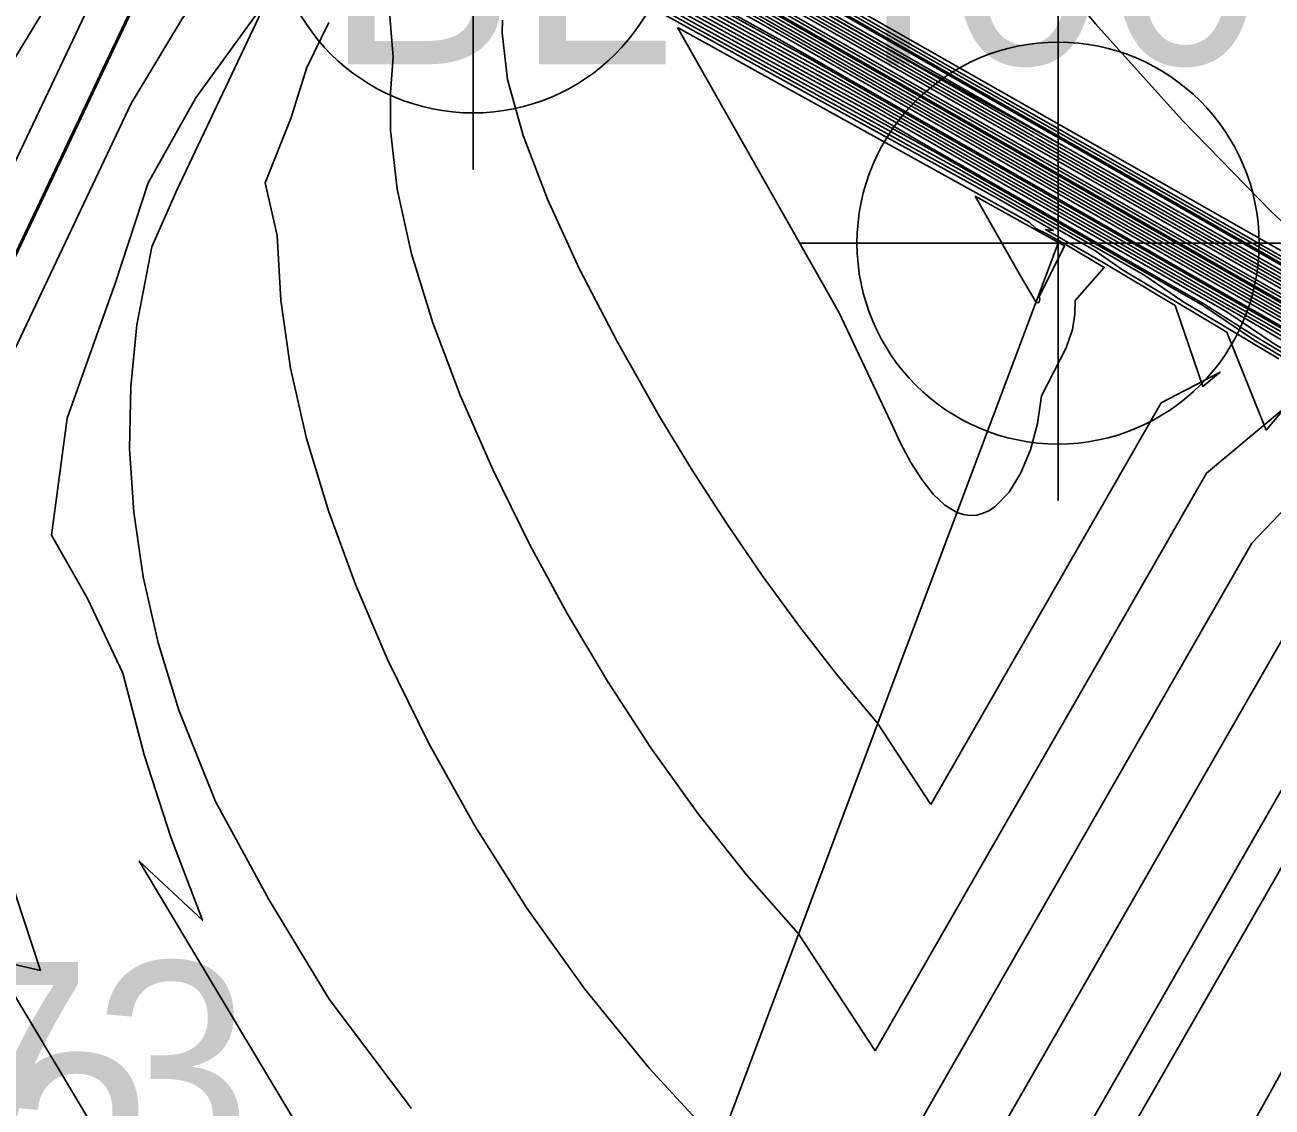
# Model space of a CAD drawing. Extents: x 2356077 to 2359823, y 225951 to 227822.
# Drawn here: x 2357210.58 to 2357225.12, y 226896.52 to 226909.14 of the extents above; entities that cross this region are included whole.
import ezdxf

# ---------------------------------------------------------------- set-up
doc = ezdxf.new("R2010")
doc.units = 0
for name, color, linetype in [('DTM Contours Major', 7, 'Continuous'), ('DTM Contours Minor', 7, 'Continuous'), ('Exist DTM Breakline Cogo Number', 7, 'Continuous'), ('Exist DTM Breakline Underwater Cogo Comment', 7, 'Continuous'), ('Exist DTM Breakline Underwater Cogo Number', 7, 'Continuous'), ('Exist DTM Drainline', 7, 'Continuous'), ('Exist DTM Drainline Cogo Point CELL', 7, 'Continuous'), ('Exist DTM Regular Point Underwater CELL', 7, 'Continuous'), ('Exist Structure Minor Head and End Wall', 7, 'Continuous')]:
    doc.layers.add(name, color=color, linetype=linetype)

msp = doc.modelspace()

# ---------------------------------------------------------------- linework, layer by layer
at = {"layer": 'DTM Contours Major'}
for points in [[(2357237.424, 226904.758), (2357230.879, 226908.313), (2357230.606, 226907.918), (2357231.879, 226903.498), (2357231.951, 226902.711), (2357231.821, 226902.69), (2357231.807, 226902.698), (2357231.786, 226902.73), (2357231.781, 226902.736), (2357231.747, 226902.74), (2357231.757, 226902.752), (2357227.128, 226905.403), (2357226.195, 226905.957), (2357225.118, 226906.959), (2357224.074, 226908.028), (2357223.065, 226909.153), (2357222.097, 226910.321), (2357221.174, 226911.522), (2357220.301, 226912.744), (2357219.54, 226913.882), (2357218.821, 226915.009), (2357217.487, 226917.159), (2357216.862, 226918.146), (2357216.257, 226919.05)], [(2357233.856, 226901.132), (2357233.621, 226901.724), (2357233.331, 226902.029), (2357232.561, 226902.098), (2357232.352, 226902.158), (2357232.022, 226902.245), (2357231.925, 226902.314), (2357231.71, 226902.549), (2357231.653, 226902.548), (2357231.616, 226902.589), (2357230.902, 226903.036), (2357229.763, 226903.692), (2357228.837, 226904.215), (2357215.323, 226911.943), (2357214.385, 226912.462), (2357213.552, 226913.001), (2357213.07, 226913.366), (2357212.357, 226913.915), (2357212.14, 226914.11), (2357211.958, 226914.428), (2357211.816, 226914.803), (2357211.558, 226916.284), (2357211.532, 226916.933), (2357211.863, 226918.38)], [(2357229.167, 226903.854), (2357216.708, 226910.981), (2357216.529, 226911.101), (2357216.036, 226911.358), (2357214.671, 226912.113), (2357214.366, 226912.304), (2357213.2, 226913.06), (2357212.915, 226913.251), (2357211.162, 226914.6), (2357211.187, 226914.577), (2357210.862, 226914.73), (2357210.731, 226914.755), (2357210.634, 226914.779), (2357210.827, 226915.62), (2357210.371, 226915.679)], [(2357228.957, 226896.315), (2357229.782, 226897.794), (2357230.516, 226899.075), (2357230.799, 226899.582), (2357231.065, 226899.945), (2357232.149, 226901.279), (2357232.062, 226901.444), (2357231.596, 226901.954), (2357231.494, 226902.129), (2357231.411, 226902.219), (2357231.268, 226902.363), (2357229.795, 226903.235), (2357228.026, 226904.29), (2357227.583, 226904.551), (2357217.879, 226910.101), (2357214.913, 226911.743), (2357212.683, 226913.186), (2357212.245, 226913.476), (2357211.933, 226913.716), (2357211.599, 226913.918), (2357211.446, 226914.035), (2357211.281, 226914.131), (2357210.863, 226914.181), (2357210.277, 226913.354)], [(2357226.474, 226895.911), (2357227.66, 226897.399), (2357228.247, 226898.146), (2357228.793, 226898.876), (2357229.269, 226899.56), (2357229.663, 226900.198), (2357230.336, 226901.079), (2357230.94, 226901.823), (2357230.989, 226901.91), (2357231.025, 226901.985), (2357231.163, 226902.1), (2357231.109, 226902.159), (2357231.077, 226902.188), (2357230.203, 226902.704), (2357230.137, 226902.789), (2357226.249, 226905.103), (2357219.161, 226909.157), (2357215.19, 226911.354), (2357211.64, 226913.653), (2357211.77, 226913.493), (2357211.574, 226913.08), (2357211.403, 226912.903), (2357211.13, 226912.654), (2357209.975, 226910.344)], [(2357224.873, 226896.277), (2357225.638, 226897.652), (2357226.106, 226898.588), (2357226.498, 226899.487), (2357226.837, 226900.37), (2357228.379, 226903.058), (2357228.246, 226903.623), (2357226.84, 226904.462), (2357226.222, 226904.878), (2357224.89, 226905.67), (2357220.461, 226908.202), (2357216.308, 226910.5), (2357215.76, 226910.793), (2357215.133, 226911.138), (2357213.789, 226912.01), (2357213.019, 226910.797), (2357211.796, 226909.239), (2357208.575, 226902.444)], [(2357220.494, 226897.173), (2357224.359, 226903.912), (2357225.28, 226904.683), (2357225.054, 226904.415), (2357224.597, 226905.556), (2357223.38, 226906.282), (2357223.057, 226906.507), (2357221.717, 226907.273), (2357216.758, 226910.015)], [(2357214.832, 226909.29), (2357214.876, 226908.762), (2357214.845, 226908.353), (2357214.843, 226907.913), (2357214.922, 226907.224), (2357215.089, 226906.47), (2357215.336, 226905.665), (2357215.655, 226904.823), (2357216.036, 226903.955), (2357216.47, 226903.074), (2357216.904, 226902.276), (2357217.374, 226901.484), (2357217.88, 226900.708), (2357218.42, 226899.953), (2357218.994, 226899.227), (2357219.601, 226898.538), (2357220.494, 226897.173)]]:
    msp.add_lwpolyline(points, dxfattribs=at)
at = {"layer": 'DTM Contours Minor'}
for points in [[(2357236.995, 226902.724), (2357232.432, 226905.204), (2357232.006, 226905.297), (2357232.73, 226902.782), (2357232.673, 226902.442), (2357232.531, 226902.433), (2357232.378, 226902.438), (2357232.214, 226902.454), (2357232.038, 226902.484), (2357231.856, 226902.523), (2357231.72, 226902.672), (2357231.669, 226902.707), (2357231.082, 226903.056), (2357214.383, 226912.604), (2357214.177, 226912.721), (2357213.984, 226912.846), (2357213.934, 226912.865), (2357213.856, 226912.935), (2357213.65, 226913.094), (2357213.57, 226913.183), (2357213.237, 226913.932), (2357212.325, 226919.168)], [(2357237.059, 226903.823), (2357231.766, 226906.699), (2357231.297, 226906.639), (2357232.291, 226903.188), (2357232.312, 226902.576), (2357232.175, 226902.557), (2357232.042, 226902.552), (2357231.932, 226902.562), (2357231.847, 226902.58), (2357231.83, 226902.617), (2357231.747, 226902.708), (2357231.375, 226902.93), (2357214.131, 226912.793), (2357214.096, 226912.811), (2357214.047, 226912.874), (2357213.631, 226914.098), (2357212.762, 226919.087)], [(2357233.712, 226902.153), (2357233.53, 226902.245), (2357233.546, 226902.123), (2357233.396, 226902.174), (2357233.204, 226902.238), (2357231.976, 226902.35), (2357231.912, 226902.393), (2357231.742, 226902.579), (2357231.612, 226902.691), (2357231.548, 226902.723), (2357231.657, 226902.641), (2357230.61, 226903.263), (2357214.947, 226912.221), (2357214.904, 226912.222), (2357214.325, 226912.542), (2357213.699, 226912.948), (2357213.515, 226913.082), (2357212.787, 226913.642), (2357212.617, 226913.801), (2357212.403, 226914.225), (2357212.245, 226914.766), (2357211.769, 226917.503), (2357211.843, 226917.941), (2357212.023, 226918.727)], [(2357230.765, 226903.196), (2357214.663, 226912.402), (2357214.27, 226912.62), (2357213.842, 226912.897), (2357213.719, 226912.982), (2357213.217, 226913.369), (2357213.093, 226913.492), (2357212.834, 226914.037), (2357212.662, 226914.801), (2357212.034, 226918.422)], [(2357233.681, 226901.057), (2357233.456, 226901.746), (2357233.224, 226901.937), (2357232.111, 226902.037), (2357231.935, 226902.179), (2357231.61, 226902.53), (2357231.337, 226902.71), (2357230.72, 226903.075), (2357229.757, 226903.681), (2357229.649, 226903.752), (2357222.713, 226907.715), (2357220.593, 226908.888), (2357215.481, 226911.809), (2357214.459, 226912.374), (2357213.394, 226913.062), (2357211.923, 226914.19), (2357211.663, 226914.418), (2357211.509, 226914.639), (2357211.381, 226914.875), (2357211.22, 226915.794), (2357211.289, 226916.227), (2357211.653, 226917.817), (2357211.304, 226917.911), (2357208.974, 226917.943)], [(2357229.586, 226903.743), (2357218.396, 226910.142), (2357217.282, 226910.771), (2357215.93, 226911.517), (2357215.128, 226911.97), (2357214.411, 226912.387), (2357214.083, 226912.583), (2357213.783, 226912.768), (2357213.297, 226913.083), (2357213.153, 226913.186), (2357211.475, 226914.478), (2357211.186, 226914.727), (2357210.969, 226914.966), (2357210.924, 226915.084), (2357210.989, 226915.315), (2357211.026, 226915.43), (2357211.443, 226917.252), (2357211.011, 226917.397), (2357208.381, 226917.433)], [(2357229.727, 226903.618), (2357216.193, 226911.36), (2357216.058, 226911.45), (2357215.677, 226911.651), (2357214.566, 226912.265), (2357214.319, 226912.418), (2357213.393, 226913.019), (2357213.165, 226913.174), (2357210.938, 226914.888), (2357211.041, 226914.938), (2357211.006, 226914.987), (2357210.991, 226915.021), (2357210.907, 226915.264), (2357211.243, 226916.73), (2357210.825, 226916.88), (2357207.914, 226916.92)], [(2357229.39, 226903.77), (2357216.496, 226911.144), (2357216.336, 226911.248), (2357215.889, 226911.487), (2357214.622, 226912.187), (2357214.344, 226912.36), (2357213.297, 226913.039), (2357213.04, 226913.212), (2357211.017, 226914.769), (2357210.976, 226914.816), (2357210.828, 226914.837), (2357210.831, 226914.998), (2357210.79, 226915.108), (2357211.061, 226916.289), (2357210.549, 226916.365)], [(2357232.941, 226895.898), (2357233.569, 226896.857), (2357233.976, 226897.744), (2357232.803, 226901.326), (2357232.715, 226901.474), (2357232.232, 226901.52), (2357232.107, 226901.711), (2357231.897, 226901.95), (2357231.442, 226902.448), (2357231.15, 226902.625), (2357228.945, 226903.938), (2357216.576, 226911.013), (2357214.72, 226912.039), (2357214.387, 226912.248), (2357213.101, 226913.083), (2357212.786, 226913.292), (2357211.691, 226914.134), (2357211.528, 226914.252), (2357211.122, 226914.517), (2357211.014, 226914.538), (2357210.729, 226914.572), (2357210.539, 226914.621)], [(2357221.204, 226888.629), (2357231.241, 226900.975), (2357231.745, 226901.66), (2357231.192, 226902.265), (2357230.388, 226902.74), (2357229.994, 226903.025), (2357230.016, 226903.006), (2357227.066, 226904.763), (2357218.381, 226909.729), (2357215.024, 226911.588), (2357212.032, 226913.525), (2357212.048, 226913.473), (2357211.798, 226913.648), (2357211.498, 226913.88), (2357211.397, 226913.93), (2357211.144, 226913.96), (2357210.409, 226912.76), (2357210.492, 226913.043), (2357207.489, 226906.389), (2357206.848, 226904.827), (2357204.42, 226898.717), (2357203.713, 226896.699), (2357202.867, 226894.571)], [(2357226.189, 226894.354), (2357231.738, 226901.179), (2357231.917, 226901.537), (2357231.224, 226902.294), (2357230.229, 226902.883), (2357230.275, 226902.901), (2357227.329, 226904.654), (2357218.127, 226909.917), (2357214.969, 226911.665), (2357212.586, 226913.208), (2357212.126, 226913.51), (2357212.011, 226913.598), (2357211.982, 226913.603), (2357211.734, 226913.756), (2357211.474, 226913.956), (2357211.342, 226914.03), (2357211.004, 226914.071), (2357210.355, 226913.059)], [(2357226.856, 226895.918), (2357229.536, 226899.283), (2357231.569, 226901.787), (2357231.155, 226902.239), (2357230.091, 226902.866), (2357230.107, 226902.903), (2357226.792, 226904.877), (2357218.641, 226909.538), (2357215.078, 226911.51), (2357212.397, 226913.247), (2357211.882, 226913.54), (2357211.8, 226913.582), (2357211.648, 226913.706), (2357211.522, 226913.803), (2357211.452, 226913.829), (2357211.325, 226913.845), (2357210.63, 226912.604), (2357210.504, 226912.507), (2357210.667, 226912.914), (2357206.787, 226904.316), (2357205.959, 226902.343), (2357204.07, 226897.589), (2357203.511, 226895.944)], [(2357226.521, 226904.99), (2357218.9, 226909.348), (2357215.133, 226911.433), (2357212.852, 226912.909), (2357212.474, 226913.114), (2357211.704, 226913.613), (2357211.639, 226913.646), (2357211.607, 226913.68), (2357211.576, 226913.704), (2357211.541, 226913.712), (2357211.508, 226913.729), (2357211.231, 226913.052), (2357211.002, 226912.623), (2357210.857, 226912.441), (2357210.664, 226912.296), (2357210.692, 226912.451), (2357206.083, 226902.24)], [(2357219.406, 226908.954), (2357215.349, 226911.198), (2357214.695, 226911.59), (2357212.518, 226913.002), (2357211.944, 226912.794), (2357208.739, 226906.032), (2357207.75, 226904.14), (2357205.947, 226900.653), (2357205.378, 226899.591), (2357204.924, 226898.635), (2357204.082, 226896.771), (2357203.673, 226895.923)], [(2357218.838, 226886.321), (2357227.04, 226897.017), (2357228.373, 226898.844), (2357228.816, 226899.558), (2357229.176, 226900.209), (2357229.449, 226900.804), (2357229.634, 226901.349), (2357229.882, 226901.845), (2357230.208, 226902.384), (2357230.124, 226902.539), (2357230.132, 226902.649), (2357229.548, 226903.006), (2357229.794, 226902.895), (2357225.707, 226905.329), (2357219.68, 226908.776), (2357215.314, 226911.191), (2357214.908, 226911.45), (2357214.317, 226911.793), (2357212.837, 226912.753), (2357212.3, 226912.48), (2357210.776, 226909.264), (2357209.366, 226906.947)], [(2357225.854, 226895.743), (2357226.603, 226896.872), (2357227.277, 226897.96), (2357227.852, 226899.002), (2357228.305, 226899.991), (2357228.748, 226901.03), (2357229.525, 226902.315), (2357229.536, 226902.493), (2357229.509, 226902.639), (2357229.711, 226902.849), (2357229.368, 226903.052), (2357228.275, 226903.733), (2357228.078, 226903.868), (2357225.436, 226905.442), (2357219.94, 226908.584), (2357215.381, 226911.107), (2357214.485, 226911.642), (2357213.157, 226912.504), (2357212.714, 226912.287), (2357210.315, 226907.224), (2357209.224, 226905.155), (2357208.083, 226902.812), (2357206.922, 226900.321), (2357204.595, 226895.667)], [(2357225.036, 226895.656), (2357225.797, 226897.204), (2357226.939, 226899.102), (2357229.104, 226902.678), (2357228.801, 226903.342), (2357226.584, 226904.665), (2357225.862, 226905.142), (2357225.158, 226905.558), (2357220.201, 226908.393), (2357215.437, 226911.029), (2357215.071, 226911.261), (2357214.717, 226911.45), (2357213.481, 226912.252), (2357213.149, 226912.136), (2357207.687, 226900.612), (2357205.943, 226897.446), (2357206.795, 226895.944)], [(2357218.753, 226888.013), (2357227.469, 226903.211), (2357227.572, 226903.976), (2357225.149, 226905.422), (2357224.596, 226905.795), (2357220.723, 226908.011), (2357215.597, 226910.846), (2357215.276, 226911.003), (2357214.109, 226911.76), (2357213.583, 226910.92), (2357212.408, 226909.197), (2357211.82, 226908.225), (2357210.357, 226905.137), (2357210.019, 226903.946), (2357209.35, 226901.748), (2357209.99, 226900.619), (2357210.246, 226899.828), (2357210.477, 226898.974), (2357210.764, 226898.112), (2357210.207, 226898.24), (2357215.909, 226888.706)], [(2357226.729, 226904.431), (2357224.902, 226905.521), (2357224.338, 226905.88), (2357220.98, 226907.801), (2357220.342, 226908.176), (2357217.852, 226909.553), (2357216.733, 226910.126), (2357215.638, 226910.731), (2357214.896, 226911.208), (2357214.433, 226911.508), (2357214.191, 226911.136), (2357213.344, 226909.349), (2357212.575, 226908.288), (2357212.019, 226907.299), (2357211.636, 226906.135), (2357211.072, 226904.555), (2357210.891, 226903.187), (2357211.305, 226902.458), (2357211.722, 226901.578), (2357211.972, 226900.626), (2357212.284, 226899.665), (2357212.651, 226898.698), (2357211.914, 226899.388), (2357216.832, 226891.164)], [(2357226.259, 226904.662), (2357224.911, 226905.467), (2357224.313, 226905.87), (2357221.204, 226907.651), (2357216.523, 226910.24), (2357215.152, 226911), (2357214.909, 226911.158), (2357214.021, 226910.552), (2357213.842, 226910.337), (2357213.636, 226909.921), (2357212.352, 226907.213), (2357212.06, 226906.55), (2357211.887, 226905.643), (2357211.815, 226904.923), (2357211.802, 226904.194), (2357211.85, 226903.455), (2357211.96, 226902.702), (2357212.135, 226901.934), (2357212.376, 226901.149), (2357212.802, 226900.082), (2357213.426, 226898.94), (2357214.127, 226897.775), (2357215.088, 226896.501)], [(2357231.995, 226896.407), (2357232.845, 226897.706), (2357232.962, 226898.339), (2357233.34, 226899.202), (2357232.662, 226901.275), (2357232.609, 226901.382), (2357232.329, 226901.408), (2357232.262, 226901.421), (2357232.189, 226901.502), (2357232.051, 226901.716), (2357231.406, 226902.422), (2357230.962, 226902.688), (2357228.726, 226904.02), (2357228.429, 226904.174), (2357217.045, 226910.684)], [(2357230.801, 226895.723), (2357231.299, 226896.976), (2357231.97, 226898.324), (2357232.247, 226898.909), (2357232.945, 226899.925), (2357232.517, 226901.232), (2357232.495, 226901.291), (2357232.355, 226901.304), (2357232.296, 226901.295), (2357232.274, 226901.343), (2357232.122, 226901.509), (2357232.005, 226901.657), (2357231.851, 226901.87), (2357231.367, 226902.399), (2357228.498, 226904.107), (2357228.156, 226904.287), (2357217.307, 226910.492)], [(2357230.11, 226896.204), (2357230.8, 226897.664), (2357231.377, 226898.978), (2357231.49, 226899.274), (2357231.591, 226899.557), (2357231.678, 226899.827), (2357231.846, 226900.196), (2357232.42, 226901.047), (2357232.376, 226901.18), (2357232.358, 226901.185), (2357232.35, 226901.202), (2357232.33, 226901.207), (2357232.305, 226901.244), (2357231.795, 226901.802), (2357231.665, 226902.007), (2357231.329, 226902.375), (2357229.517, 226903.45), (2357228.272, 226904.193), (2357227.883, 226904.401), (2357217.57, 226910.299)], [(2357225.202, 226905.244), (2357224.083, 226905.912), (2357223.627, 226906.223), (2357221.47, 226907.456), (2357216.64, 226910.128)], [(2357221.145, 226900.047), (2357223.83, 226904.731), (2357224.516, 226905.091), (2357224.315, 226904.923), (2357223.994, 226905.867), (2357223.152, 226906.369), (2357222.48, 226906.754), (2357222.573, 226906.741), (2357221.936, 226907.106), (2357216.906, 226909.886)], [(2357214.123, 226909.166), (2357213.869, 226908.642), (2357213.682, 226908.047), (2357213.383, 226907.298), (2357213.524, 226906.683), (2357213.563, 226905.929), (2357213.678, 226905.138), (2357213.865, 226904.317), (2357214.119, 226903.473), (2357214.436, 226902.612), (2357214.809, 226901.739), (2357215.285, 226900.768), (2357215.826, 226899.799), (2357216.434, 226898.838), (2357217.111, 226897.893), (2357217.859, 226896.971), (2357218.678, 226896.08)], [(2357216.151, 226909.195), (2357216.144, 226909.046), (2357216.208, 226908.504), (2357216.389, 226907.851), (2357216.673, 226907.108), (2357217.044, 226906.299), (2357217.485, 226905.446), (2357217.981, 226904.572), (2357218.362, 226903.947), (2357218.761, 226903.327), (2357219.178, 226902.717), (2357219.612, 226902.122), (2357220.061, 226901.547), (2357220.524, 226900.996), (2357221.145, 226900.047)], [(2357218.189, 226909.108), (2357220.07, 226905.791), (2357220.679, 226904.508), (2357220.79, 226904.263), (2357220.911, 226904.036), (2357221.039, 226903.836), (2357221.172, 226903.668), (2357221.309, 226903.538), (2357221.447, 226903.454), (2357221.525, 226903.428), (2357221.603, 226903.418), (2357221.679, 226903.423), (2357221.754, 226903.444), (2357221.827, 226903.478), (2357221.898, 226903.526), (2357222.056, 226903.69), (2357222.195, 226903.914), (2357222.308, 226904.184), (2357222.389, 226904.489), (2357222.434, 226904.814), (2357222.723, 226905.374), (2357222.795, 226905.586), (2357222.823, 226905.765), (2357222.828, 226905.924), (2357223.166, 226906.312), (2357222.728, 226906.571), (2357222.497, 226906.703), (2357222.368, 226906.765), (2357222.291, 226906.84), (2357218.189, 226909.108)], [(2357238.901, 226874.819), (2357236.525, 226876.052), (2357229.684, 226879.956), (2357224.75, 226882.878), (2357223.73, 226883.469), (2357223.037, 226884.013), (2357219.781, 226885.873), (2357219.03, 226886.387), (2357229.069, 226899.479), (2357230.892, 226901.945), (2357230.985, 226902.237), (2357231.039, 226902.209), (2357229.028, 226903.4), (2357226.593, 226904.852), (2357225.975, 226905.198), (2357219.406, 226908.954)], [(2357221.661, 226907.141), (2357222.188, 226906.215), (2357222.37, 226905.911), (2357222.374, 226905.907), (2357222.393, 226905.899), (2357222.407, 226905.907), (2357222.416, 226905.936), (2357222.41, 226905.964), (2357222.407, 226905.968), (2357222.702, 226906.563), (2357221.661, 226907.141)], [(2357219.844, 226894.299), (2357224.887, 226903.094), (2357226.091, 226904.358)], [(2357218.543, 226888.551), (2357227.425, 226904.039)], [(2357219.193, 226891.425), (2357225.416, 226902.276)]]:
    msp.add_lwpolyline(points, dxfattribs=at)
at = {"layer": 'Exist DTM Drainline'}
msp.add_lwpolyline([(2357222.627, 226906.595), (2357214.798, 226885.746), (2357245.442, 226865.87), (2357226.112, 226826.222), (2357233.92, 226816.224), (2357270.543, 226803.384)], dxfattribs=at)
at = {"layer": 'Exist DTM Drainline Cogo Point CELL'}
msp.add_lwpolyline([(2357222.627, 226909.595), (2357222.627, 226903.595), (2357222.627, 226906.595), (2357225.627, 226906.595), (2357219.627, 226906.595)], dxfattribs=at)
msp.add_lwpolyline([(2357222.627, 226909.595), (2357222.627, 226903.595), (2357222.627, 226906.595), (2357225.627, 226906.595), (2357219.627, 226906.595)], dxfattribs=at)
msp.add_circle((2357222.627, 226906.595), 2.344, dxfattribs=at)
msp.add_circle((2357222.627, 226906.595), 2.344, dxfattribs=at)
at = {"layer": 'Exist DTM Regular Point Underwater CELL'}
msp.add_lwpolyline([(2357215.807, 226913.457), (2357215.807, 226907.457), (2357215.807, 226910.457), (2357218.807, 226910.457), (2357212.807, 226910.457)], dxfattribs=at)
msp.add_circle((2357215.807, 226910.457), 2.344, dxfattribs=at)
at = {"layer": 'Exist Structure Minor Head and End Wall'}
msp.add_lwpolyline([(2357210.897, 226914.915), (2357214.12, 226912.827), (2357231.808, 226902.764), (2357233.633, 226902.085)], dxfattribs=at)

# ---------------------------------------------------------------- texts
at = {"layer": 'Exist DTM Breakline Cogo Number'}
msp.add_text('D572', height=2.5, dxfattribs=at).set_placement((2357204.116, 226894.632))
at = {"layer": 'Exist DTM Breakline Underwater Cogo Comment'}
msp.add_text('BL*40071', height=2.5, dxfattribs=at).set_placement((2357214.073, 226908.681))
at = {"layer": 'Exist DTM Breakline Underwater Cogo Number'}
msp.add_text('D573', height=2.5, dxfattribs=at).set_placement((2357205.234, 226895.712))

doc.saveas('drawing.dxf')
